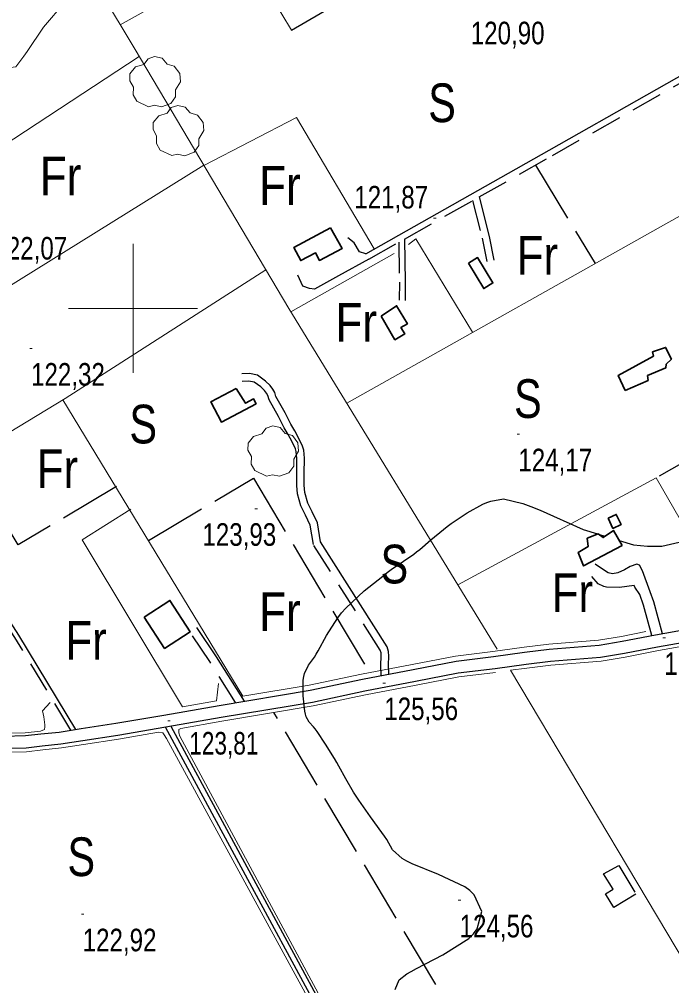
# Model space of a CAD drawing. Extents: x 487425 to 492029, y 4383576 to 4386788.
# Drawn here: x 488455.9 to 488708.8, y 4385237.6 to 4385612 of the extents above; entities that cross this region are included whole.
import ezdxf
from ezdxf.enums import TextEntityAlignment as Align

# ---------------------------------------------------------------- set-up
doc = ezdxf.new("R2010")
doc.units = 0
doc.header["$LTSCALE"] = 4
doc.linetypes.add('LONG_DASHED', pattern=[7.5, 6, -1.5])
doc.linetypes.add('MEDIUM_DASHED', pattern=[4.5, 3, -1.5])
for name, color, linetype, lineweight in [('1', 7, 'Continuous', 13), ('25', 7, 'LONG_DASHED', 25), ('29', 7, 'Continuous', 13), ('36', 7, 'Continuous', 25), ('38', 7, 'Continuous', 25), ('47', 7, 'Continuous', 35), ('48', 7, 'MEDIUM_DASHED', 25), ('51', 7, 'Continuous', 13), ('7', 7, 'Continuous', 13), ('8', 7, 'Continuous', 25), ('9', 7, 'Continuous', 13)]:
    doc.layers.add(name, color=color, linetype=linetype, lineweight=lineweight)
doc.layers.add('31', color=7, linetype='Continuous')

msp = doc.modelspace()

# ---------------------------------------------------------------- linework, layer by layer
at = {"layer": '1'}
for p, q in [((488500, 4385525), (488500, 4385475)), ((488475, 4385500), (488525, 4385500))]:
    msp.add_line(p, q, dxfattribs=at)
at = {"layer": '25'}
for p, q in [((488561.39, 4385607.84), (488707.91, 4385693.68)), ((488655.93, 4385555.52), (488679.11, 4385517.44))]:
    msp.add_line(p, q, dxfattribs=at)
for points in [[(488818.74, 4385402.85), (488776.86, 4385476.73), (488702.78, 4385434.36)], [(488493.62, 4385431.04), (488455.44, 4385408.36), (488435.22, 4385441.86)], [(488505.92, 4385410.03), (488546.64, 4385434.23), (488591.55, 4385358.95)], [(488722.75, 4385064.26), (488663.36, 4385160.6), (488554.58, 4385343.42)]]:
    msp.add_lwpolyline(points, dxfattribs=at)
at = {"layer": '29'}
for points in [[(488505.96, 4385578.17), (488501.42, 4385580.29), (488500.01, 4385582.83), (488500.11, 4385585.81), (488498.74, 4385588.22), (488498.78, 4385590.97), (488500.94, 4385593.57), (488504.13, 4385594.57), (488505.78, 4385596.76), (488508.35, 4385597.59), (488511.21, 4385596.94), (488513.16, 4385594.67), (488515.97, 4385593.85), (488518.1, 4385591), (488518.34, 4385587.87), (488516.46, 4385584.72), (488516.46, 4385582.04), (488514.64, 4385579.43), (488511.02, 4385578.09), (488508.25, 4385578.72)], [(488514.98, 4385559.24), (488510.44, 4385561.36), (488509.03, 4385563.9), (488509.13, 4385566.88), (488507.76, 4385569.29), (488507.8, 4385572.04), (488509.96, 4385574.64), (488513.15, 4385575.64), (488514.8, 4385577.83), (488517.37, 4385578.66), (488520.23, 4385578.01), (488522.18, 4385575.74), (488524.99, 4385574.92), (488527.12, 4385572.07), (488527.36, 4385568.94), (488525.48, 4385565.79), (488525.48, 4385563.11), (488523.66, 4385560.5), (488520.04, 4385559.16), (488517.27, 4385559.79)], [(488551.75, 4385435.03), (488547.21, 4385437.15), (488545.8, 4385439.69), (488545.9, 4385442.67), (488544.53, 4385445.08), (488544.57, 4385447.83), (488546.73, 4385450.43), (488549.92, 4385451.43), (488551.57, 4385453.62), (488554.14, 4385454.45), (488557, 4385453.8), (488558.95, 4385451.53), (488561.76, 4385450.71), (488563.89, 4385447.86), (488564.13, 4385444.73), (488562.25, 4385441.58), (488562.25, 4385438.9), (488560.43, 4385436.29), (488556.81, 4385434.95), (488554.04, 4385435.58)]]:
    msp.add_lwpolyline(points, close=True, dxfattribs=at)
at = {"layer": '36'}
for points in [[(488449.92, 4385334.23), (488458.27, 4385334.44), (488464.29, 4385335.1), (488471.38, 4385335.84), (488479.82, 4385337.17), (488493.33, 4385339.27), (488511.9, 4385342.42), (488533.32, 4385346.16), (488568.61, 4385352.05), (488588.9, 4385356.39), (488608.61, 4385360.07), (488625.29, 4385363.35), (488639.69, 4385365.14), (488651.79, 4385366.8), (488661.31, 4385367.97), (488680.64, 4385369.47), (488689.63, 4385371), (488702.48, 4385373.48), (488714.73, 4385375.65)], [(488450.29, 4385329.57), (488458.59, 4385329.78), (488464.79, 4385330.48), (488471.98, 4385331.22), (488480.54, 4385332.56), (488494.09, 4385334.67), (488512.68, 4385337.83), (488534.1, 4385341.57), (488569.48, 4385347.48), (488589.82, 4385351.82), (488609.48, 4385355.5), (488626.02, 4385358.74), (488640.29, 4385360.52), (488652.39, 4385362.18), (488661.77, 4385363.34), (488681.21, 4385364.85), (488690.46, 4385366.42), (488703.33, 4385368.91), (488715.76, 4385371.1)]]:
    msp.add_lwpolyline(points, dxfattribs=at)
at = {"layer": '38', "linetype": 'MEDIUM_DASHED'}
for p, q in [((488605.19, 4385526.87), (488631.6, 4385541.78)), ((488591.39, 4385519.09), (488602.96, 4385525.62))]:
    msp.add_line(p, q, dxfattribs=at)
at = {"layer": '38'}
for points in [[(488590.2, 4385521.2), (488661.33, 4385561.35), (488737.04, 4385604.18), (488758.24, 4385613.55)], [(488634.11, 4385543.21), (488638.01, 4385527.87), (488639.85, 4385518.75)], [(488590.2, 4385521.2), (488587.79, 4385521.94), (488585.66, 4385525.42), (488583.28, 4385527.39)], [(488605.19, 4385526.87), (488605.51, 4385510.21), (488605.43, 4385503.13)], [(488591.39, 4385519.09), (488579.58, 4385512.58), (488570.3, 4385507.51), (488568.35, 4385507.68), (488565.74, 4385508.69), (488563.91, 4385512.83)], [(488599.11, 4385358.3), (488598.97, 4385361.83), (488599.08, 4385365.2), (488599.01, 4385367.01), (488598.47, 4385368.8), (488572.68, 4385409.56), (488571.44, 4385416.92), (488569.46, 4385421.16), (488567.78, 4385424.54), (488566.61, 4385428.63), (488566.37, 4385431.53), (488566.35, 4385435.85), (488566.42, 4385441.96), (488566.12, 4385445.11), (488565.64, 4385446.61), (488564.3, 4385449.59), (488562.7, 4385452.58), (488561.16, 4385455.2), (488558.9, 4385459.56), (488555.39, 4385465.81), (488554.9, 4385467.36), (488554.2, 4385468.67), (488553.09, 4385470.2), (488551.33, 4385471.82), (488548.24, 4385474.08), (488545.11, 4385474.82), (488542.12, 4385474.6)], [(488700.47, 4385390.13), (488697.42, 4385398.26), (488696.32, 4385400.45), (488695.27, 4385400.91), (488692.71, 4385399.96), (488690.52, 4385398.71), (488687.96, 4385397.54), (488685.78, 4385397.19), (488684.13, 4385397.58), (488681.53, 4385399.26), (488679.14, 4385400.94)], [(488694.45, 4385392.04), (488694.2, 4385392.59), (488688.49, 4385391.83), (488683.54, 4385392.04), (488682.42, 4385392.28), (488680.26, 4385393.28), (488677.89, 4385396.15)], [(488701.09, 4385373.21), (488697.91, 4385385.07), (488696.4, 4385389.15), (488694.45, 4385392.04)], [(488705.17, 4385373.96), (488701.86, 4385386.33), (488700.47, 4385390.13)], [(488477.83, 4385336.86), (488455.67, 4385373.37), (488450.34, 4385381.6), (488446.93, 4385385.01), (488442.69, 4385385.71), (488439.49, 4385384.41), (488435.12, 4385381.75), (488427.49, 4385376.39), (488422.1, 4385372.32)], [(488543.13, 4385347.8), (488532.36, 4385364.95), (488524.67, 4385376.32)], [(488514.64, 4385338.17), (488603.76, 4385173.21), (488658.8, 4385071.45), (488744.97, 4384910.75), (488814.04, 4384783.4), (488837.88, 4384739.61)], [(488512.49, 4385337.8), (488601.94, 4385172.22), (488621.59, 4385135.9)]]:
    msp.add_lwpolyline(points, dxfattribs=at)
at = {"layer": '38', "linetype": 'MEDIUM_DASHED'}
for points in [[(488634.11, 4385543.21), (488662.52, 4385559.24), (488738.12, 4385602.02), (488759.46, 4385611.44)], [(488631.6, 4385541.78), (488635.29, 4385527.25), (488637.12, 4385518.19)], [(488602.96, 4385525.62), (488603.26, 4385510.2), (488603.18, 4385503.16)], [(488596.2, 4385357.75), (488596.05, 4385361.82), (488596.16, 4385365.19), (488596.1, 4385366.52), (488595.78, 4385367.58), (488569.89, 4385408.5), (488568.63, 4385416.04), (488566.82, 4385419.89), (488565.04, 4385423.48), (488563.72, 4385428.1), (488563.45, 4385431.4), (488563.43, 4385435.86), (488563.5, 4385441.84), (488563.23, 4385444.52), (488562.9, 4385445.56), (488561.68, 4385448.3), (488560.15, 4385451.14), (488558.6, 4385453.79), (488556.33, 4385458.17), (488552.69, 4385464.64), (488552.19, 4385466.22), (488551.71, 4385467.12), (488550.89, 4385468.25), (488549.47, 4385469.56), (488546.99, 4385471.37), (488544.87, 4385471.87), (488542.33, 4385471.69)], [(488475.9, 4385336.62), (488454.17, 4385372.43), (488448.96, 4385380.48), (488446.08, 4385383.35), (488442.9, 4385383.88), (488440.29, 4385382.82), (488436.09, 4385380.27), (488428.53, 4385374.96), (488423.17, 4385370.9)], [(488539.72, 4385347.23), (488529.69, 4385363.21), (488522.03, 4385374.53)]]:
    msp.add_lwpolyline(points, dxfattribs=at)
at = {"layer": '47'}
for points in [[(488576.5, 4385531.22), (488562.31, 4385523.66), (488565.01, 4385518.57), (488570.66, 4385521.56), (488572.22, 4385518.59), (488580.99, 4385523.21)], [(488629.98, 4385517.56), (488635.94, 4385507.71), (488639.5, 4385509.87), (488633.54, 4385519.72)], [(488596.14, 4385497.01), (488601.51, 4385487.87), (488605.3, 4385490.1), (488603.82, 4385492.6), (488606.31, 4385494.09), (488602.15, 4385501.02)], [(488690.71, 4385468.25), (488699.61, 4385472.13), (488699.41, 4385474.01), (488706.49, 4385476.93), (488706.58, 4385478.35), (488708.7, 4385480.28), (488706.43, 4385484.88), (488701.39, 4385483.14), (488701.67, 4385481.56), (488688, 4385473.99)], [(488540, 4385468.99), (488530.12, 4385463.78), (488534.23, 4385455.97), (488547.69, 4385463.06), (488546.71, 4385464.91), (488543.61, 4385463.28)], [(488684.15, 4385418.66), (488686.03, 4385414.72), (488689.15, 4385416.21), (488687.27, 4385420.15)], [(488689.58, 4385408.1), (488674.63, 4385400.24), (488672.59, 4385405.44), (488676.37, 4385407.73), (488676.03, 4385410.95), (488680.33, 4385412.71), (488682.19, 4385411.18), (488686.27, 4385413.91)], [(488504.33, 4385380.42), (488512.2, 4385368.25), (488522.12, 4385374.67), (488514.25, 4385386.84)]]:
    msp.add_lwpolyline(points, close=True, dxfattribs=at)
at = {"layer": '48'}
msp.add_lwpolyline([(488688.24, 4385284.1), (488694.94, 4385273), (488686.34, 4385267.82), (488683.13, 4385273.13), (488686.08, 4385274.93), (488682.41, 4385280.93)], close=True, dxfattribs=at)
at = {"layer": '51'}
for p, q in [((488495.04, 4385609.87), (488691.79, 4385720.49)), ((488543.71, 4385637.23), (488561.39, 4385607.84)), ((488582.82, 4385463.34), (488746.97, 4385555.57)), ((488561.16, 4385498.71), (488601.21, 4385521.26)), ((488472.79, 4385464.59), (488542.57, 4385349.68)), ((488533.15, 4385354.59), (488532.31, 4385347.96)), ((488532.31, 4385347.96), (488519.21, 4385345.67))]:
    msp.add_line(p, q, dxfattribs=at)
for points in [[(488627.17, 4385828.85), (488433.46, 4385718.9), (488432.25, 4385717.42), (488431.92, 4385714.79), (488500.76, 4385600.35), (488560.39, 4385499.97), (488641.18, 4385367.99)], [(488240.02, 4385428.26), (488374.49, 4385513.86), (488502.37, 4385597.65)], [(488593.51, 4385523.08), (488563.33, 4385573.98), (488527.45, 4385555.43)], [(488527.41, 4385555.5), (488402.06, 4385477.62), (488259.7, 4385385.72)], [(488606.81, 4385524.8), (488609.61, 4385526.94), (488631.62, 4385490.76)], [(488422.87, 4385434.39), (488473.64, 4385465.1), (488551.47, 4385515)], [(488732.67, 4385382.56), (488702.78, 4385434.36), (488625.9, 4385392.95)], [(488519.21, 4385345.67), (488480.29, 4385410.33), (488499.09, 4385422.21)], [(488871.7, 4385404.23), (488867.17, 4385403.93), (488859.52, 4385402.28), (488850.92, 4385400.94), (488833.81, 4385397.56), (488813.21, 4385393.39), (488787.69, 4385387.24), (488754.83, 4385379.59), (488732.19, 4385374.02), (488716.1, 4385369.58), (488703.61, 4385367.38), (488690.74, 4385364.89), (488681.4, 4385363.3), (488661.93, 4385361.79), (488652.59, 4385360.63), (488646.35, 4385359.77)], [(488698.82, 4385374.76), (488689.28, 4385372.92), (488680.4, 4385371.41), (488661.12, 4385369.91), (488651.54, 4385368.73), (488639.44, 4385367.07), (488624.98, 4385365.28), (488608.24, 4385361.99), (488588.52, 4385358.3), (488568.25, 4385353.97), (488542.57, 4385349.68)], [(488518.5, 4385337.26), (488534.36, 4385340.03), (488569.77, 4385345.95), (488590.13, 4385350.29), (488609.77, 4385353.97), (488626.27, 4385357.2), (488640.49, 4385358.97), (488640.51, 4385358.97)], [(488798.74, 4385115.18), (488794.7, 4385112.97), (488725.77, 4385226.51), (488646.35, 4385359.77)], [(488464.04, 4385336.24), (488465.65, 4385336.83), (488465.81, 4385337.8), (488465.82, 4385338.62), (488465.41, 4385341.78), (488464.84, 4385344.11), (488467.8, 4385347.23)], [(488464.37, 4385336.26), (488464.16, 4385336.24), (488458.19, 4385335.59), (488449.83, 4385335.38), (488440.88, 4385334.21), (488426.62, 4385333.7), (488417.97, 4385333.8), (488412.33, 4385333.86), (488407.78, 4385333.37), (488399, 4385332.81), (488394.16, 4385332.53), (488384.77, 4385330.74), (488370.72, 4385328.67), (488353.99, 4385326.24), (488339.44, 4385324.43), (488325.35, 4385321.22), (488311.99, 4385319.36), (488299.66, 4385317.85), (488293.56, 4385316.7)], [(488509.9, 4385335.77), (488494.34, 4385333.13), (488480.78, 4385331.02), (488472.18, 4385329.67), (488464.96, 4385328.93), (488458.7, 4385328.22), (488450.41, 4385328.01), (488441.49, 4385326.85), (488426.7, 4385326.33), (488417.89, 4385326.43), (488412.69, 4385326.49), (488408.41, 4385326.03), (488399.43, 4385325.44), (488395.05, 4385325.21), (488386.01, 4385323.48), (488371.78, 4385321.38), (488354.97, 4385318.93), (488353.21, 4385318.71)], [(488509.9, 4385335.77), (488511.48, 4385335.48), (488512.07, 4385334.72), (488512.95, 4385333.39)], [(488518.5, 4385337.26), (488517.79, 4385336.83), (488517.7, 4385335.48), (488518.06, 4385334.28)], [(488518.06, 4385334.28), (488604.59, 4385173.66), (488659.63, 4385071.9), (488745.8, 4384911.2), (488814.87, 4384783.85), (488835.8, 4384745.42)], [(488512.95, 4385333.39), (488601.07, 4385171.76), (488619.79, 4385137.16)]]:
    msp.add_lwpolyline(points, dxfattribs=at)
at = {"layer": '7'}
for p, q in [((488616.48, 4385534.96), (488617.48, 4385534.96)), ((488459.93, 4385484.45), (488460.93, 4385484.45)), ((488648.83, 4385451.25), (488649.83, 4385451.25)), ((488547.22, 4385422.39), (488548.22, 4385422.39)), ((488705.4, 4385372.35), (488706.4, 4385372.35)), ((488596.87, 4385354.83), (488597.87, 4385354.83)), ((488513.43, 4385340.18), (488514.43, 4385340.18)), ((488626.07, 4385270.63), (488627.07, 4385270.63)), ((488479.94, 4385265.24), (488480.94, 4385265.24))]:
    msp.add_line(p, q, dxfattribs=at)
at = {"layer": '8'}
msp.add_line((488680.67, 4385412.43), (488682.99, 4385411.72), dxfattribs=at)
for points in [[(488609.84, 4385244.19), (488620.11, 4385249.49), (488630.09, 4385255.88), (488631.93, 4385257.69), (488633.37, 4385259.53), (488635.23, 4385266.35), (488632.2, 4385272.78), (488630.55, 4385274.37), (488628.56, 4385275.89), (488618.45, 4385280.69), (488608.18, 4385284.75), (488606.09, 4385285.8), (488604.31, 4385286.82), (488600.6, 4385290.23), (488598.33, 4385294.14), (488597.45, 4385295.47), (488596.48, 4385296.91), (488592.07, 4385303), (488587.51, 4385309.4), (488586.42, 4385311.02), (488585.42, 4385312.58), (488582.47, 4385317.7), (488579.78, 4385322.63), (488578.94, 4385324.07), (488578.07, 4385325.55), (488574.59, 4385331.17), (488571.33, 4385336.04), (488570.6, 4385337.04), (488569.94, 4385337.89), (488568.19, 4385339.69), (488567.08, 4385341.75), (488566.83, 4385342.75), (488566.6, 4385343.95), (488565.97, 4385349.83), (488565.98, 4385355.99), (488566.16, 4385357.35), (488566.41, 4385358.56), (488567.96, 4385361.7), (488570.27, 4385364.8), (488571.01, 4385365.99), (488571.79, 4385367.31), (488574.96, 4385373.29), (488579.31, 4385380.13), (488580.82, 4385382), (488582.48, 4385383.86), (488589.58, 4385390.52), (488596.76, 4385396.31), (488598.47, 4385397.62), (488600.06, 4385398.81), (488604.76, 4385402.07), (488608.77, 4385404.82), (488609.92, 4385405.69), (488611.09, 4385406.61), (488615.44, 4385410.32), (488620.31, 4385414.38), (488621.8, 4385415.51), (488623.36, 4385416.65), (488629.47, 4385420.79), (488635.59, 4385424.17), (488637.16, 4385424.82), (488638.66, 4385425.35), (488643.6, 4385426.23), (488651.1, 4385424.45), (488654.22, 4385423.3), (488657.78, 4385421.87), (488674.43, 4385414.34), (488680.08, 4385412.61)], [(488688.47, 4385410.04), (488694.03, 4385408.34), (488699.47, 4385407.87), (488704.9, 4385407.93), (488724.56, 4385412.45)], [(488601.64, 4385236.08), (488603.08, 4385239.76), (488606.14, 4385242.08), (488607.81, 4385243.06), (488609.84, 4385244.19)]]:
    msp.add_lwpolyline(points, dxfattribs=at)
at = {"layer": '9'}
msp.add_lwpolyline([(488355.57, 4385613.45), (488355.27, 4385611.32), (488353.06, 4385600.54), (488358.59, 4385590.64), (488363.17, 4385589.08), (488369.08, 4385588.02), (488401.41, 4385588.43), (488434.47, 4385591.5), (488440.83, 4385592.12), (488445.98, 4385592.64), (488454.5, 4385593.69), (488456.54, 4385596.27), (488457.6, 4385597.77), (488458.88, 4385599.59), (488465.29, 4385608.99), (488473.66, 4385618.8)], dxfattribs=at)

# ---------------------------------------------------------------- texts
at = {"layer": '31'}
for s, width, p in [('S', 0.8, (488619.77, 4385572.2)), ('Fr', 0.85, (488471.89, 4385543.85)), ('Fr', 0.85, (488556.92, 4385540.15)), ('Fr', 0.85, (488656.73, 4385513.03)), ('Fr', 0.85, (488586.49, 4385487.14)), ('S', 0.8, (488653.04, 4385457.55)), ('S', 0.8, (488503.93, 4385447.69)), ('Fr', 0.85, (488470.66, 4385430.43)), ('S', 0.8, (488601.28, 4385393.44)), ('Fr', 0.85, (488670.29, 4385382.35)), ('Fr', 0.85, (488556.92, 4385374.95)), ('Fr', 0.85, (488481.75, 4385363.85)), ('S', 0.8, (488479.91, 4385280.02))]:
    msp.add_text(s, height=15, dxfattribs=dict(at, width=width)).set_placement(p, align=Align.CENTER)
at = {"layer": '7'}
for s, width, p in [('120,90', 0.8, (488630.88, 4385602.36)), ('121,87', 0.8, (488585.74, 4385538.73)), ('122,07', 0.8, (488445.83, 4385518.94)), ('122,32', 0.8, (488460.43, 4385470.08)), ('124,17', 0.8, (488649.33, 4385436.88)), ('123,93', 0.8, (488526.86, 4385408.02)), ('125,42', 0.8, (488705.9, 4385357.98)), ('125,56', 0.8, (488597.37, 4385340.46)), ('123,81', 0.75, (488521.75, 4385327.12)), ('124,56', 0.8, (488626.57, 4385256.26)), ('122,92', 0.8, (488480.44, 4385250.87))]:
    msp.add_text(s, height=8.75, dxfattribs=dict(at, width=width)).set_placement(p)

doc.saveas('drawing.dxf')
